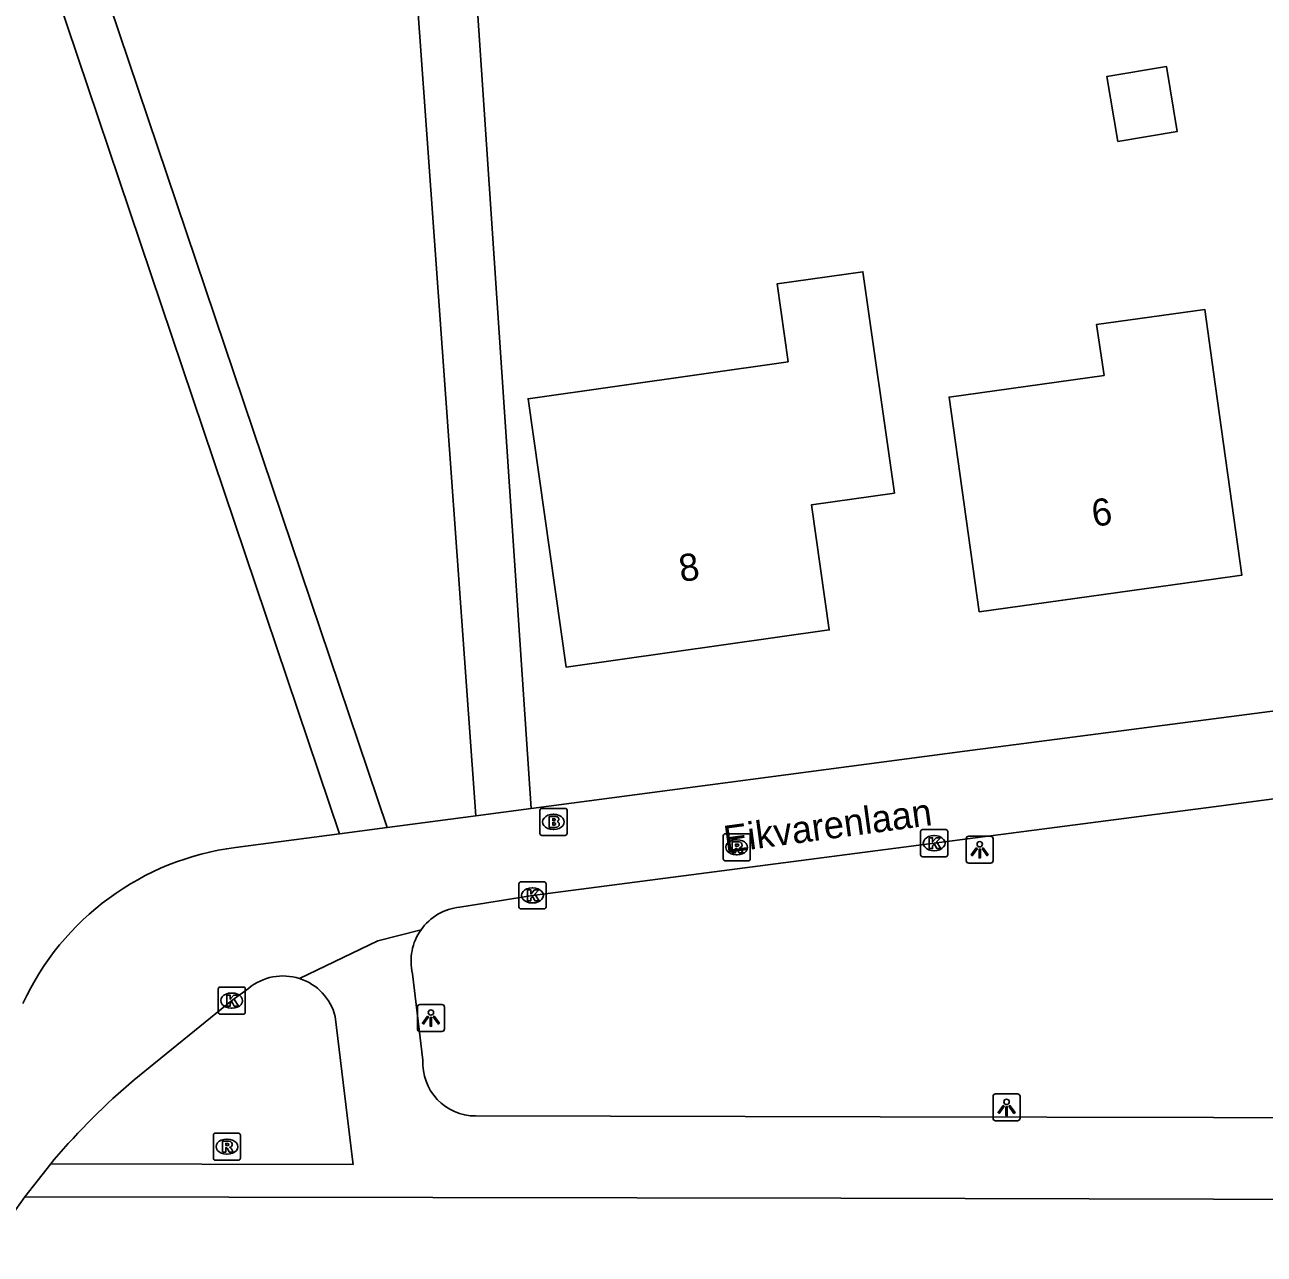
# Model space of a CAD drawing. Extents: x 162675 to 163482, y 379761 to 381227.
# Drawn here: x 162956.15 to 163001.87, y 380496.51 to 380541.88 of the extents above; entities that cross this region are included whole.
import ezdxf

# ---------------------------------------------------------------- set-up
doc = ezdxf.new("R2010")
doc.units = 0
for name, color, linetype in [('IMGEO_Brandkraan', 7, 'Continuous'), ('IMGEO_Kolk', 7, 'Continuous'), ('IMGEO_Lichtpunt', 7, 'Continuous'), ('IMGEO_Openbare_ruimte_label', 7, 'Continuous'), ('IMGEO_Pand', 7, 'Continuous'), ('IMGEO_Pand_nummerreeks', 7, 'Continuous'), ('IMGEO_Rijbaan_lokaal_open', 7, 'Continuous'), ('IMGEO_Rioolput', 7, 'Continuous'), ('IMGEO_Voetpad_open', 7, 'Continuous')]:
    doc.layers.add(name, color=color, linetype=linetype)

msp = doc.modelspace()

# ---------------------------------------------------------------- linework, layer by layer
at = {"layer": 'IMGEO_Brandkraan'}
for p, q in [((162975.151, 380512.035), (162975.151, 380512.887)), ((162975.226, 380512.961), (162976.078, 380512.961)), ((162975.639, 380512.741), (162975.664, 380512.741)), ((162976.152, 380512.887), (162976.152, 380512.035)), ((162975.662, 380512.181), (162975.637, 380512.181)), ((162976.078, 380511.961), (162975.226, 380511.961))]:
    msp.add_line(p, q, dxfattribs=at)
for points in [[(162975.151, 380512.035), (162975.151, 380512.887)], [(162975.226, 380512.961), (162976.078, 380512.961)], [(162975.499, 380512.661), (162975.499, 380512.261), (162975.712, 380512.261)], [(162975.73, 380512.661), (162975.499, 380512.661)], [(162975.678, 380512.58), (162975.624, 380512.58), (162975.624, 380512.504)], [(162976.152, 380512.887), (162976.152, 380512.035)], [(162975.624, 380512.504), (162975.677, 380512.504)], [(162975.686, 380512.428), (162975.624, 380512.428), (162975.624, 380512.347)], [(162975.624, 380512.347), (162975.686, 380512.347)], [(162976.078, 380511.961), (162975.226, 380511.961)]]:
    msp.add_lwpolyline(points, dxfattribs=at)
for centre, radius, start, end in [((162975.228, 380512.885), 0.0765, 91.552, 178.448), ((162975.228, 380512.885), 0.0765, 91.552, 178.448), ((162975.679, 380512.542), 0.0379, 267.8285, 90.9355), ((162975.734, 380512.516), 0.145, 59.4692, 91.5367), ((162975.759, 380512.563), 0.0922, 285.5137, 58.1501), ((162976.076, 380512.885), 0.0765, 1.552, 88.448), ((162976.076, 380512.885), 0.0765, 1.552, 88.448), ((162975.687, 380512.387), 0.0404, 269.8759, 90.5077), ((162975.718, 380512.512), 0.251, 268.6676, 293.5347), ((162975.764, 380512.371), 0.105, 301.3115, 78.989), ((162975.228, 380512.037), 0.0765, 181.552, 268.448), ((162975.228, 380512.037), 0.0765, 181.552, 268.448), ((162976.076, 380512.037), 0.0765, 271.552, 358.448), ((162976.076, 380512.037), 0.0765, 271.552, 358.448)]:
    msp.add_arc(centre, radius, start, end, dxfattribs=at)
for centre, major_axis, ratio, start_param, end_param in [((162975.638, 380512.461), (-0.387, 0.002), 0.722429, 4.712389, 7.853982), ((162975.663, 380512.461), (-0.39, 0.002), 0.717154, 1.570796, 4.712389)]:
    msp.add_ellipse(centre, major_axis=major_axis, ratio=ratio, start_param=start_param, end_param=end_param, dxfattribs=at)
at = {"layer": 'IMGEO_Kolk'}
for p, q in [((162989.197, 380511.251), (162989.197, 380512.103)), ((162989.272, 380512.177), (162990.124, 380512.177)), ((162990.198, 380512.103), (162990.198, 380511.251)), ((162989.685, 380511.957), (162989.71, 380511.957)), ((162990.124, 380511.177), (162989.272, 380511.177)), ((162989.708, 380511.397), (162989.683, 380511.397)), ((162974.452, 380510.25), (162975.304, 380510.25)), ((162974.377, 380509.324), (162974.377, 380510.176)), ((162974.865, 380510.03), (162974.89, 380510.03)), ((162975.378, 380510.176), (162975.378, 380509.324)), ((162974.888, 380509.47), (162974.863, 380509.47)), ((162975.304, 380509.25), (162974.452, 380509.25)), ((162963.282, 380505.44), (162963.282, 380506.292)), ((162963.357, 380506.366), (162964.209, 380506.366)), ((162963.77, 380506.146), (162963.795, 380506.146)), ((162964.283, 380506.292), (162964.283, 380505.44)), ((162964.209, 380505.366), (162963.357, 380505.366)), ((162963.793, 380505.586), (162963.768, 380505.586))]:
    msp.add_line(p, q, dxfattribs=at)
for points in [[(162989.197, 380511.251), (162989.197, 380512.103)], [(162989.272, 380512.177), (162990.124, 380512.177)], [(162990.198, 380512.103), (162990.198, 380511.251)], [(162989.518, 380511.877), (162989.641, 380511.877), (162989.641, 380511.726), (162989.771, 380511.877), (162989.935, 380511.877), (162989.789, 380511.726), (162989.942, 380511.477), (162989.79, 380511.477), (162989.705, 380511.641), (162989.641, 380511.574), (162989.641, 380511.477), (162989.518, 380511.477), (162989.518, 380511.877)], [(162990.124, 380511.177), (162989.272, 380511.177)], [(162974.452, 380510.25), (162975.304, 380510.25)], [(162974.377, 380509.324), (162974.377, 380510.176)], [(162974.698, 380509.95), (162974.821, 380509.95), (162974.821, 380509.799), (162974.951, 380509.95), (162975.115, 380509.95), (162974.969, 380509.799), (162975.122, 380509.55), (162974.97, 380509.55), (162974.885, 380509.714), (162974.821, 380509.647), (162974.821, 380509.55), (162974.698, 380509.55), (162974.698, 380509.95)], [(162975.378, 380510.176), (162975.378, 380509.324)], [(162975.304, 380509.25), (162974.452, 380509.25)], [(162963.282, 380505.44), (162963.282, 380506.292)], [(162963.357, 380506.366), (162964.209, 380506.366)], [(162964.283, 380506.292), (162964.283, 380505.44)], [(162963.603, 380506.066), (162963.726, 380506.066), (162963.726, 380505.915), (162963.856, 380506.066), (162964.02, 380506.066), (162963.874, 380505.915), (162964.027, 380505.666), (162963.875, 380505.666), (162963.79, 380505.83), (162963.726, 380505.763), (162963.726, 380505.666), (162963.603, 380505.666), (162963.603, 380506.066)], [(162964.209, 380505.366), (162963.357, 380505.366)]]:
    msp.add_lwpolyline(points, dxfattribs=at)
for centre, start, end in [((162989.274, 380512.101), 91.552, 178.448), ((162989.274, 380512.101), 91.552, 178.448), ((162990.122, 380512.101), 1.552, 88.448), ((162990.122, 380512.101), 1.552, 88.448), ((162989.274, 380511.253), 181.552, 268.448), ((162989.274, 380511.253), 181.552, 268.448), ((162990.122, 380511.253), 271.552, 358.448), ((162990.122, 380511.253), 271.552, 358.448), ((162974.454, 380510.174), 91.552, 178.448), ((162974.454, 380510.174), 91.552, 178.448), ((162975.302, 380510.174), 1.552, 88.448), ((162975.302, 380510.174), 1.552, 88.448), ((162974.454, 380509.326), 181.552, 268.448), ((162974.454, 380509.326), 181.552, 268.448), ((162975.302, 380509.326), 271.552, 358.448), ((162975.302, 380509.326), 271.552, 358.448), ((162963.359, 380506.29), 91.552, 178.448), ((162963.359, 380506.29), 91.552, 178.448), ((162964.207, 380506.29), 1.552, 88.448), ((162964.207, 380506.29), 1.552, 88.448), ((162963.359, 380505.442), 181.552, 268.448), ((162963.359, 380505.442), 181.552, 268.448), ((162964.207, 380505.442), 271.552, 358.448), ((162964.207, 380505.442), 271.552, 358.448)]:
    msp.add_arc(centre, 0.0765, start, end, dxfattribs=at)
for centre, major_axis, ratio, start_param, end_param in [((162989.684, 380511.677), (-0.387, 0.002), 0.722429, 4.712389, 7.853982), ((162989.709, 380511.677), (-0.39, 0.002), 0.717154, 1.570796, 4.712389), ((162974.864, 380509.75), (-0.387, 0.002), 0.722429, 4.712389, 7.853982), ((162974.889, 380509.75), (-0.39, 0.002), 0.717154, 1.570796, 4.712389), ((162963.769, 380505.866), (-0.387, 0.002), 0.722429, 4.712389, 7.853982), ((162963.794, 380505.866), (-0.39, 0.002), 0.717154, 1.570796, 4.712389)]:
    msp.add_ellipse(centre, major_axis=major_axis, ratio=ratio, start_param=start_param, end_param=end_param, dxfattribs=at)
at = {"layer": 'IMGEO_Lichtpunt'}
for p, q in [((162990.878, 380511.84), (162990.878, 380511.033)), ((162990.878, 380511.84), (162990.878, 380511.033)), ((162991.78, 380511.935), (162990.972, 380511.935)), ((162991.78, 380511.935), (162990.972, 380511.935)), ((162991.874, 380511.033), (162991.874, 380511.84)), ((162991.874, 380511.033), (162991.874, 380511.84)), ((162990.972, 380510.939), (162991.78, 380510.939)), ((162990.972, 380510.939), (162991.78, 380510.939)), ((162971.535, 380505.724), (162970.727, 380505.724)), ((162971.535, 380505.724), (162970.727, 380505.724)), ((162970.633, 380505.629), (162970.633, 380504.822)), ((162970.633, 380505.629), (162970.633, 380504.822)), ((162971.629, 380504.822), (162971.629, 380505.629)), ((162971.629, 380504.822), (162971.629, 380505.629)), ((162970.727, 380504.728), (162971.535, 380504.728)), ((162970.727, 380504.728), (162971.535, 380504.728)), ((162991.869, 380502.332), (162991.869, 380501.525)), ((162991.869, 380502.332), (162991.869, 380501.525)), ((162992.771, 380502.427), (162991.963, 380502.427)), ((162992.771, 380502.427), (162991.963, 380502.427)), ((162992.865, 380501.525), (162992.865, 380502.332)), ((162992.865, 380501.525), (162992.865, 380502.332)), ((162991.963, 380501.431), (162992.771, 380501.431)), ((162991.963, 380501.431), (162992.771, 380501.431))]:
    msp.add_line(p, q, dxfattribs=at)
for points in [[(162991.252, 380511.504), (162991.291, 380511.476), (162991.103, 380511.214), (162991.065, 380511.241), (162991.252, 380511.504)], [(162991.354, 380511.456), (162991.401, 380511.456), (162991.401, 380511.134), (162991.354, 380511.134), (162991.354, 380511.456)], [(162991.464, 380511.476), (162991.502, 380511.503), (162991.689, 380511.241), (162991.65, 380511.213), (162991.464, 380511.476)], [(162971.007, 380505.293), (162971.046, 380505.265), (162970.858, 380505.003), (162970.82, 380505.03), (162971.007, 380505.293)], [(162971.109, 380505.245), (162971.156, 380505.245), (162971.156, 380504.923), (162971.109, 380504.923), (162971.109, 380505.245)], [(162971.219, 380505.265), (162971.257, 380505.292), (162971.444, 380505.03), (162971.405, 380505.002), (162971.219, 380505.265)], [(162992.243, 380501.996), (162992.282, 380501.968), (162992.094, 380501.706), (162992.056, 380501.733), (162992.243, 380501.996)], [(162992.345, 380501.948), (162992.392, 380501.948), (162992.392, 380501.626), (162992.345, 380501.626), (162992.345, 380501.948)], [(162992.455, 380501.968), (162992.493, 380501.995), (162992.68, 380501.733), (162992.641, 380501.705), (162992.455, 380501.968)]]:
    msp.add_lwpolyline(points, dxfattribs=at)
for centre in [(162991.377, 380511.638), (162971.132, 380505.427), (162992.368, 380502.13)]:
    msp.add_circle(centre, 0.0994, dxfattribs=at)
for centre, start, end in [((162990.972, 380511.84), 90, 180), ((162990.972, 380511.84), 90, 180), ((162991.78, 380511.84), 0, 90), ((162991.78, 380511.84), 0, 90), ((162990.972, 380511.033), 180, 270), ((162990.972, 380511.033), 180, 270), ((162991.78, 380511.033), 270, 0), ((162991.78, 380511.033), 270, 360), ((162970.727, 380505.629), 90, 180), ((162970.727, 380505.629), 90, 180), ((162971.535, 380505.629), 0, 90), ((162971.535, 380505.629), 0, 90), ((162970.727, 380504.822), 180, 270), ((162970.727, 380504.822), 180, 270), ((162971.535, 380504.822), 270, 0), ((162971.535, 380504.822), 270, 360), ((162991.963, 380502.332), 90, 180), ((162991.963, 380502.332), 90, 180), ((162992.771, 380502.332), 0, 90), ((162992.771, 380502.332), 0, 90), ((162991.963, 380501.525), 180, 270), ((162991.963, 380501.525), 180, 270), ((162992.771, 380501.525), 270, 0), ((162992.771, 380501.525), 270, 360)]:
    msp.add_arc(centre, 0.0946, start, end, dxfattribs=at)
at = {"layer": 'IMGEO_Pand'}
for points in [[(162996.469, 380537.577), (162998.667, 380537.941), (162998.271, 380540.337), (162996.072, 380539.973), (162996.469, 380537.577)], [(162988.231, 380524.599), (162985.172, 380524.165), (162985.829, 380519.548), (162976.122, 380518.168), (162974.714, 380528.079), (162984.308, 380529.443), (162983.9, 380532.315), (162987.069, 380532.766), (162988.231, 380524.599)], [(162995.963, 380528.936), (162995.686, 380530.815), (162999.677, 380531.372), (163000, 380529.057), (163001.045, 380521.567), (163000, 380521.421), (162991.354, 380520.215), (162990.249, 380528.138), (162995.963, 380528.936)]]:
    msp.add_lwpolyline(points, dxfattribs=at)
at = {"layer": 'IMGEO_Rijbaan_lokaal_open'}
for points in [[(162974.83, 380512.958), (162990.833, 380515.067), (163000, 380516.265), (163026.58, 380519.722)], [(163027.55, 380516.592), (163025.937, 380516.399), (163017.276, 380515.283), (163003.707, 380513.504), (163000, 380513.02), (162989.699, 380511.676), (162974.878, 380509.75), (162972.194, 380509.316)], [(162969.52, 380512.258), (162972.784, 380512.688)], [(162972.784, 380512.688), (162974.83, 380512.958)], [(162967.762, 380512.026), (162969.52, 380512.258)], [(162963.92, 380511.52), (162967.762, 380512.026)], [(162970.766, 380508.482), (162969.17, 380508.071), (162966.288, 380506.681)], [(162970.453, 380506.859), (162970.833, 380503.667)], [(162964.404, 380506.319), (162963.783, 380505.865), (162960.181, 380502.946)], [(162957.106, 380499.846), (162968.257, 380499.82), (162968.235, 380500), (162967.602, 380505.284)], [(162972.776, 380501.609), (162987.707, 380501.58), (163000, 380501.55), (163026.639, 380501.488), (163028.628, 380501.498)], [(162957.106, 380499.846), (162956.148, 380498.624)], [(162957.236, 380500), (162957.106, 380499.846)], [(163028.549, 380498.49), (163026.173, 380498.478), (163000, 380498.541), (162986.249, 380498.574), (162956.148, 380498.624)]]:
    msp.add_lwpolyline(points, dxfattribs=at)
for centre, radius, start, end in [((162965.221, 380501.529), 10.075, 97.4218, 155.1637), ((162972.402, 380507.321), 2.006, 95.9395, 144.6332), ((162972.399, 380507.325), 2.001, 144.6866, 193.4821), ((162965.675, 380504.788), 1.989, 72.0504, 129.7026), ((162965.672, 380504.785), 1.993, 14.489, 72.0037), ((162972.783, 380503.561), 1.952, 176.9014, 269.8058), ((162977.462, 380482.726), 26.599, 130.5186, 139.5008), ((163002.167, 380466.151), 56.322, 144.7913, 150.6908)]:
    msp.add_arc(centre, radius, start, end, dxfattribs=at)
at = {"layer": 'IMGEO_Rioolput'}
for p, q in [((162981.913, 380511.098), (162981.913, 380511.95)), ((162981.988, 380512.024), (162982.84, 380512.024)), ((162982.401, 380511.804), (162982.426, 380511.804)), ((162982.914, 380511.95), (162982.914, 380511.098)), ((162982.424, 380511.244), (162982.399, 380511.244)), ((162982.84, 380511.024), (162981.988, 380511.024)), ((162963.104, 380500.05), (162963.104, 380500.902)), ((162963.179, 380500.976), (162964.031, 380500.976)), ((162963.592, 380500.756), (162963.617, 380500.756)), ((162964.105, 380500.902), (162964.105, 380500.05)), ((162963.615, 380500.196), (162963.59, 380500.196)), ((162964.031, 380499.976), (162963.179, 380499.976))]:
    msp.add_line(p, q, dxfattribs=at)
for points in [[(162981.913, 380511.098), (162981.913, 380511.95)], [(162981.988, 380512.024), (162982.84, 380512.024)], [(162982.502, 380511.722), (162982.25, 380511.724), (162982.25, 380511.324)], [(162982.428, 380511.643), (162982.374, 380511.643), (162982.374, 380511.562)], [(162982.914, 380511.95), (162982.914, 380511.098)], [(162982.25, 380511.324), (162982.374, 380511.324), (162982.374, 380511.486), (162982.385, 380511.486)], [(162982.374, 380511.562), (162982.426, 380511.562)], [(162982.432, 380511.457), (162982.503, 380511.324), (162982.643, 380511.324), (162982.578, 380511.45)], [(162982.84, 380511.024), (162981.988, 380511.024)], [(162963.104, 380500.05), (162963.104, 380500.902)], [(162963.179, 380500.976), (162964.031, 380500.976)], [(162963.693, 380500.674), (162963.441, 380500.676), (162963.441, 380500.276)], [(162964.105, 380500.902), (162964.105, 380500.05)], [(162963.441, 380500.276), (162963.565, 380500.276), (162963.565, 380500.438), (162963.576, 380500.438)], [(162963.619, 380500.595), (162963.565, 380500.595), (162963.565, 380500.514)], [(162963.565, 380500.514), (162963.617, 380500.514)], [(162963.623, 380500.409), (162963.694, 380500.276), (162963.834, 380500.276), (162963.769, 380500.402)], [(162964.031, 380499.976), (162963.179, 380499.976)]]:
    msp.add_lwpolyline(points, dxfattribs=at)
for centre, radius, start, end in [((162981.99, 380511.948), 0.0765, 91.552, 178.448), ((162981.99, 380511.948), 0.0765, 91.552, 178.448), ((162982.434, 380511.547), 0.0964, 77.0061, 93.1865), ((162982.448, 380511.604), 0.0378, 276.6634, 79.6772), ((162982.501, 380511.612), 0.109, 350.3612, 89.416), ((162982.838, 380511.948), 0.0765, 1.552, 88.448), ((162982.838, 380511.948), 0.0765, 1.552, 88.448), ((162982.384, 380511.433), 0.0533, 26.0293, 88.6989), ((162982.41, 380511.751), 0.19, 274.7715, 282.9687), ((162982.499, 380511.612), 0.112, 277.5842, 350.9817), ((162982.483, 380511.397), 0.108, 29.5134, 73.7905), ((162981.99, 380511.1), 0.0765, 181.552, 268.448), ((162981.99, 380511.1), 0.0765, 181.552, 268.448), ((162982.838, 380511.1), 0.0765, 271.552, 358.448), ((162982.838, 380511.1), 0.0765, 271.552, 358.448), ((162963.181, 380500.9), 0.0765, 91.552, 178.448), ((162963.181, 380500.9), 0.0765, 91.552, 178.448), ((162963.692, 380500.564), 0.109, 350.3612, 89.416), ((162964.029, 380500.9), 0.0765, 1.552, 88.448), ((162964.029, 380500.9), 0.0765, 1.552, 88.448), ((162963.575, 380500.385), 0.0533, 26.0293, 88.6989), ((162963.601, 380500.703), 0.19, 274.7715, 282.9687), ((162963.625, 380500.499), 0.0964, 77.0061, 93.1865), ((162963.639, 380500.556), 0.0378, 276.6634, 79.6772), ((162963.69, 380500.564), 0.112, 277.5842, 350.9817), ((162963.674, 380500.349), 0.108, 29.5134, 73.7905), ((162963.181, 380500.052), 0.0765, 181.552, 268.448), ((162963.181, 380500.052), 0.0765, 181.552, 268.448), ((162964.029, 380500.052), 0.0765, 271.552, 358.448), ((162964.029, 380500.052), 0.0765, 271.552, 358.448)]:
    msp.add_arc(centre, radius, start, end, dxfattribs=at)
for centre, major_axis, ratio, start_param, end_param in [((162982.4, 380511.524), (-0.387, 0.002), 0.722429, 4.712389, 7.853982), ((162982.425, 380511.524), (-0.39, 0.002), 0.717154, 1.570796, 4.712389), ((162963.591, 380500.476), (-0.387, 0.002), 0.722429, 4.712389, 7.853982), ((162963.616, 380500.476), (-0.39, 0.002), 0.717154, 1.570796, 4.712389)]:
    msp.add_ellipse(centre, major_axis=major_axis, ratio=ratio, start_param=start_param, end_param=end_param, dxfattribs=at)
at = {"layer": 'IMGEO_Voetpad_open'}
for points in [[(162972.784, 380512.688), (162969.886, 380553.083), (162969.587, 380558.14), (162965.481, 380615.267)], [(162969.52, 380512.258), (162935.972, 380611.742)], [(162971.283, 380565.188), (162971.633, 380560.525), (162974.83, 380512.958)], [(162967.762, 380512.026), (162950.347, 380563.704), (162940.106, 380561.095)]]:
    msp.add_lwpolyline(points, dxfattribs=at)

# ---------------------------------------------------------------- texts
at = {"layer": 'IMGEO_Openbare_ruimte_label'}
msp.add_text('Eikvarenlaan', height=1, rotation=7.7007, dxfattribs=at).set_placement((162982.002, 380511.313))
at = {"layer": 'IMGEO_Pand_nummerreeks'}
for s, rotation, p in [('6', 7.9408, (162995.579, 380523.349)), ('8', 8.0913, (162980.352, 380521.314))]:
    msp.add_text(s, height=1, rotation=rotation, dxfattribs=at).set_placement(p)

doc.saveas('drawing.dxf')
